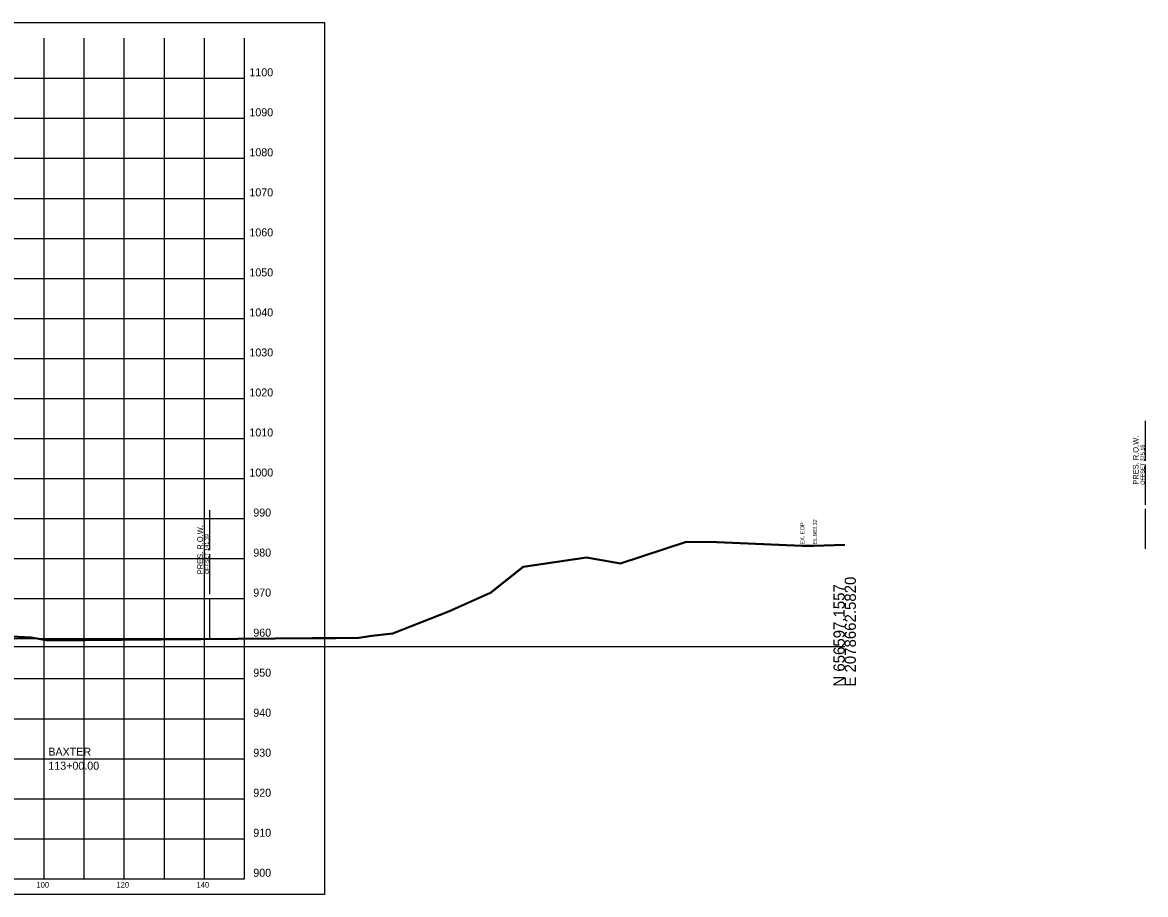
# Model space of a CAD drawing. Extents: x 5868 to 6683, y 2883 to 19120.
# Drawn here: x 6288.3 to 6569, y 16883.1 to 17101 of the extents above; entities that cross this region are included whole.
import ezdxf

# ---------------------------------------------------------------- set-up
doc = ezdxf.new("R2010")
doc.units = 0
for name, color, linetype in [('DESIGN - SHEET - Corner Text', 7, 'Continuous'), ('DESIGN - SHEET - Light Grid', 7, 'Continuous'), ('DESIGN - SHEET - Linework', 7, 'Continuous'), ('DESIGN - SHEET - Plot Shape', 7, 'Continuous'), ('DESIGN - TYPICAL - Warning Text', 7, 'Continuous'), ('SURVEY - GROUND - Bottom of Topsoil Layer', 7, 'Continuous'), ('SURVEY - GROUND - Existing Pavement Text', 7, 'Continuous'), ('SURVEY - GROUND - Top of Ground', 7, 'Continuous'), ('SURVEY - PROPERTY - ROW Lines', 7, 'Continuous'), ('SURVEY - PROPERTY - ROW Lines Text', 7, 'Continuous')]:
    doc.layers.add(name, color=color, linetype=linetype)

msp = doc.modelspace()

# ---------------------------------------------------------------- linework, layer by layer
at = {"layer": 'DESIGN - SHEET - Light Grid'}
msp.add_line((6193.78, 16945.07), (6493.78, 16945.07), dxfattribs=at)
at = {"layer": 'DESIGN - SHEET - Linework'}
for p, q in [((6293.78, 16887.07), (6293.78, 17097.07)), ((6303.78, 16887.07), (6303.78, 17097.07)), ((6313.78, 16887.07), (6313.78, 17097.07)), ((6323.78, 16887.07), (6323.78, 17097.07)), ((6333.78, 16887.07), (6333.78, 17097.07)), ((6043.78, 17087.07), (6343.78, 17087.07)), ((6043.78, 17077.07), (6343.78, 17077.07)), ((6043.78, 17067.07), (6343.78, 17067.07)), ((6043.78, 17057.07), (6343.78, 17057.07)), ((6043.78, 17047.07), (6343.78, 17047.07)), ((6043.78, 17037.07), (6343.78, 17037.07)), ((6043.78, 17027.07), (6343.78, 17027.07)), ((6043.78, 17017.07), (6343.78, 17017.07)), ((6043.78, 17007.07), (6343.78, 17007.07)), ((6043.78, 16997.07), (6343.78, 16997.07)), ((6043.78, 16987.07), (6343.78, 16987.07)), ((6043.78, 16977.07), (6343.78, 16977.07)), ((6043.78, 16967.07), (6343.78, 16967.07)), ((6043.78, 16957.07), (6343.78, 16957.07)), ((6043.78, 16947.07), (6343.78, 16947.07)), ((6043.78, 16937.07), (6343.78, 16937.07)), ((6043.78, 16927.07), (6343.78, 16927.07)), ((6043.78, 16917.07), (6343.78, 16917.07)), ((6043.78, 16907.07), (6343.78, 16907.07)), ((6043.78, 16897.07), (6343.78, 16897.07))]:
    msp.add_line(p, q, dxfattribs=at)
msp.add_lwpolyline([(6043.78, 17097.07), (6043.78, 16887.07), (6343.78, 16887.07), (6343.78, 17097.07)], dxfattribs=at)
at = {"layer": 'DESIGN - SHEET - Plot Shape'}
msp.add_lwpolyline([(6023.78, 17101.01), (6363.78, 17101.01), (6363.78, 16883.13), (6023.78, 16883.13)], close=True, dxfattribs=at)
at = {"layer": 'SURVEY - GROUND - Bottom of Topsoil Layer'}
for p, q in [((6437.74, 16965.79), (6454.29, 16971.2)), ((6454.29, 16971.2), (6461.87, 16971.12)), ((6461.87, 16971.12), (6483.2, 16970.14)), ((6483.2, 16970.14), (6486.1, 16970.18)), ((6486.1, 16970.18), (6493.78, 16970.38)), ((6405.26, 16958.43), (6413.47, 16964.96)), ((6413.47, 16964.96), (6429.3, 16967.26)), ((6429.3, 16967.26), (6437.74, 16965.79)), ((6394.9, 16953.76), (6405.26, 16958.43)), ((6380.84, 16948.28), (6394.9, 16953.76)), ((6277.38, 16947.97), (6290.52, 16947.27)), ((6375.61, 16947.67), (6380.84, 16948.28)), ((6290.52, 16947.27), (6294.77, 16946.52)), ((6294.77, 16946.52), (6313.04, 16946.72)), ((6313.04, 16946.72), (6332.92, 16946.89)), ((6332.92, 16946.89), (6360.69, 16947.07)), ((6360.69, 16947.07), (6366.61, 16947.08)), ((6366.61, 16947.08), (6372.36, 16947.21)), ((6372.36, 16947.21), (6375.61, 16947.67))]:
    msp.add_line(p, q, dxfattribs=at)
at = {"layer": 'SURVEY - GROUND - Top of Ground'}
msp.add_lwpolyline([(6277.38, 16948.22), (6290.52, 16947.52), (6294.77, 16946.77), (6313.04, 16946.97), (6332.92, 16947.14), (6360.69, 16947.32), (6366.61, 16947.33), (6372.36, 16947.46), (6375.61, 16947.92), (6380.84, 16948.53), (6394.9, 16954.01), (6405.26, 16958.68), (6413.47, 16965.21), (6429.3, 16967.51), (6437.74, 16966.04), (6454.29, 16971.45), (6461.87, 16971.37), (6483.2, 16970.39), (6486.1, 16970.43), (6493.78, 16970.63)], dxfattribs=at)
at = {"layer": 'SURVEY - PROPERTY - ROW Lines'}
for p, q in [((6568.96, 16991.51), (6568.96, 17001.51)), ((6568.96, 16980.51), (6568.96, 16990.51)), ((6335.17, 16969.15), (6335.17, 16979.15)), ((6568.96, 16969.51), (6568.96, 16979.51)), ((6335.17, 16958.15), (6335.17, 16968.15)), ((6335.17, 16947.15), (6335.17, 16957.15))]:
    msp.add_line(p, q, dxfattribs=at)

# ---------------------------------------------------------------- texts
at = {"layer": 'DESIGN - SHEET - Corner Text'}
for s, height, p in [('1100', 2, (6345.03, 17087.57)), ('1090', 2, (6345.03, 17077.57)), ('1080', 2, (6345.03, 17067.57)), ('1070', 2, (6345.03, 17057.57)), ('1060', 2, (6345.03, 17047.57)), ('1050', 2, (6345.03, 17037.57)), ('1040', 2, (6345.03, 17027.57)), ('1030', 2, (6345.03, 17017.57)), ('1020', 2, (6345.03, 17007.57)), ('1010', 2, (6345.03, 16997.57)), ('1000', 2, (6345.03, 16987.57)), ('990', 2, (6346, 16977.57)), ('980', 2, (6346, 16967.57)), ('970', 2, (6346, 16957.57)), ('960', 2, (6346, 16947.57)), ('950', 2, (6346, 16937.57)), ('940', 2, (6346, 16927.57)), ('930', 2, (6346, 16917.57)), ('920', 2, (6346, 16907.57)), ('910', 2, (6346, 16897.57)), ('900', 2, (6346, 16887.57)), ('100', 1.4, (6291.84, 16884.87)), ('120', 1.4, (6311.84, 16884.87)), ('140', 1.4, (6331.84, 16884.87))]:
    msp.add_text(s, height=height, dxfattribs=at).set_placement(p)
at = {"layer": 'DESIGN - SHEET - Light Grid'}
for s, p in [('E 2078662.5820', (6496.58, 16935.07)), ('N 656597.1557', (6493.78, 16935.07))]:
    msp.add_text(s, height=2.8, rotation=90, dxfattribs=at).set_placement(p)
at = {"layer": 'DESIGN - TYPICAL - Warning Text'}
for s, p in [('BAXTER', (6294.78, 16917.82)), ('113+00.00', (6294.78, 16914.32))]:
    msp.add_text(s, height=2, dxfattribs=at).set_placement(p)
at = {"layer": 'SURVEY - GROUND - Existing Pavement Text'}
for s, p in [('EX. EOP', (6483.7, 16970.59)), ('EL.983.32', (6486.86, 16970.59))]:
    msp.add_text(s, height=1, rotation=90, dxfattribs=at).set_placement(p)
at = {"layer": 'SURVEY - PROPERTY - ROW Lines Text'}
for s, height, p in [('PRES. R.O.W.', 1.4, (6567.21, 16985.51)), ('OFFSET 375.18', 1, (6568.71, 16985.51)), ('PRES. R.O.W.', 1.4, (6333.42, 16963.15)), ('OFFSET 141.39', 1, (6334.92, 16963.15))]:
    msp.add_text(s, height=height, rotation=90, dxfattribs=at).set_placement(p)

doc.saveas('drawing.dxf')
